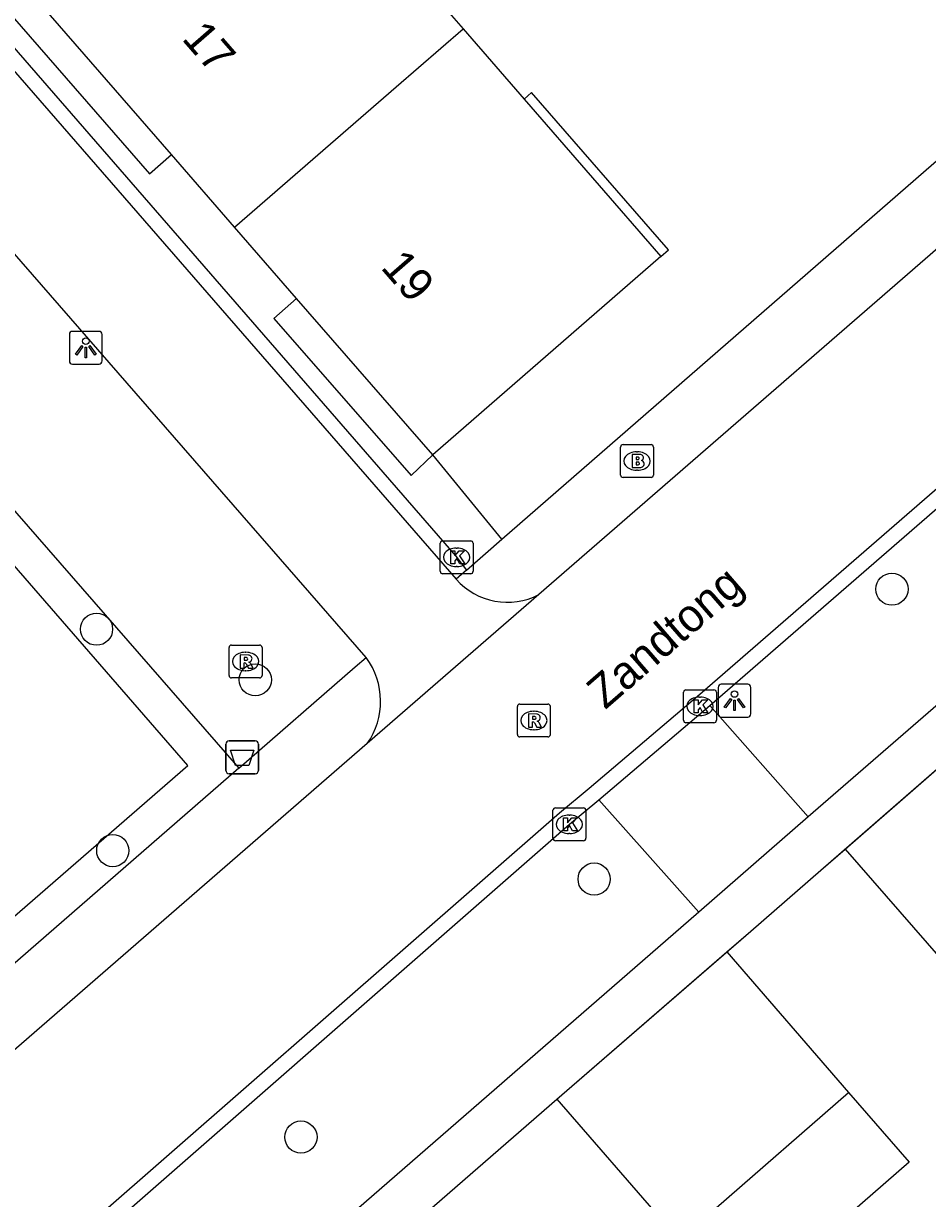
# Model space of a CAD drawing. Extents: x 155888 to 156864, y 383882 to 384671.
# Drawn here: x 156562.07 to 156589.56, y 384435.26 to 384470.98 of the extents above; entities that cross this region are included whole.
import ezdxf

# ---------------------------------------------------------------- set-up
doc = ezdxf.new("R2010")
doc.units = 0
for name, color, linetype in [('IMGEO_Afvalbak', 7, 'Continuous'), ('IMGEO_Boom', 7, 'Continuous'), ('IMGEO_Brandkraan', 7, 'Continuous'), ('IMGEO_Haag', 7, 'Continuous'), ('IMGEO_Kolk', 7, 'Continuous'), ('IMGEO_Lichtpunt', 7, 'Continuous'), ('IMGEO_Muur', 7, 'Continuous'), ('IMGEO_Openbare_ruimte_label', 7, 'Continuous'), ('IMGEO_Pand', 7, 'Continuous'), ('IMGEO_Pand_nummerreeks', 7, 'Continuous'), ('IMGEO_Pand_overbouw', 7, 'Continuous'), ('IMGEO_Rijbaan_lokaal_gesloten', 7, 'Continuous'), ('IMGEO_Rijbaan_lokaal_open', 7, 'Continuous'), ('IMGEO_Rioolput', 7, 'Continuous'), ('IMGEO_Voetpad_halfverhard', 7, 'Continuous'), ('IMGEO_Voetpad_open', 7, 'Continuous')]:
    doc.layers.add(name, color=color, linetype=linetype)

msp = doc.modelspace()

# ---------------------------------------------------------------- linework, layer by layer
at = {"layer": 'IMGEO_Afvalbak'}
for p, q in [((156568.223, 384448.274), (156568.223, 384449.074)), ((156568.223, 384449.074), (156568.223, 384448.274)), ((156568.323, 384449.174), (156569.113, 384449.174)), ((156569.113, 384449.174), (156568.323, 384449.174)), ((156569.213, 384449.074), (156569.213, 384448.274)), ((156569.213, 384448.274), (156569.213, 384449.074)), ((156569.113, 384448.174), (156568.323, 384448.174)), ((156568.323, 384448.174), (156569.113, 384448.174))]:
    msp.add_line(p, q, dxfattribs=at)
msp.add_lwpolyline([(156568.366, 384448.888), (156569.07, 384448.888), (156568.921, 384448.418), (156568.515, 384448.418), (156568.366, 384448.888)], dxfattribs=at)
for centre, start, end in [((156568.323, 384449.074), 90, 180), ((156568.323, 384449.074), 90, 180), ((156569.113, 384449.074), 0, 90), ((156569.113, 384449.074), 360, 90), ((156568.323, 384448.274), 180, 270), ((156568.323, 384448.274), 180, 270), ((156569.113, 384448.274), 270, 0), ((156569.113, 384448.274), 270, 0)]:
    msp.add_arc(centre, 0.1, start, end, dxfattribs=at)
at = {"layer": 'IMGEO_Boom'}
for centre in [(156588.479, 384453.783), (156564.291, 384452.566), (156569.117, 384451.027), (156564.783, 384445.833), (156579.422, 384444.969), (156570.506, 384437.125)]:
    msp.add_circle(centre, 0.489, dxfattribs=at)
at = {"layer": 'IMGEO_Brandkraan'}
for p, q in [((156580.226, 384457.254), (156580.226, 384458.106)), ((156580.301, 384458.18), (156581.153, 384458.18)), ((156581.227, 384458.106), (156581.227, 384457.254)), ((156580.714, 384457.96), (156580.739, 384457.96)), ((156580.737, 384457.4), (156580.712, 384457.4)), ((156581.153, 384457.18), (156580.301, 384457.18))]:
    msp.add_line(p, q, dxfattribs=at)
for points in [[(156580.226, 384457.254), (156580.226, 384458.106)], [(156580.301, 384458.18), (156581.153, 384458.18)], [(156581.227, 384458.106), (156581.227, 384457.254)], [(156580.574, 384457.88), (156580.574, 384457.48), (156580.787, 384457.48)], [(156580.805, 384457.88), (156580.574, 384457.88)], [(156580.753, 384457.799), (156580.699, 384457.799), (156580.699, 384457.723)], [(156580.699, 384457.723), (156580.752, 384457.723)], [(156580.761, 384457.647), (156580.699, 384457.647), (156580.699, 384457.566)], [(156580.699, 384457.566), (156580.761, 384457.566)], [(156581.153, 384457.18), (156580.301, 384457.18)]]:
    msp.add_lwpolyline(points, dxfattribs=at)
for centre, radius, start, end in [((156580.303, 384458.104), 0.0765, 91.552, 178.448), ((156580.303, 384458.104), 0.0765, 91.552, 178.448), ((156581.151, 384458.104), 0.0765, 1.552, 88.448), ((156581.151, 384458.104), 0.0765, 1.552, 88.448), ((156580.754, 384457.761), 0.0379, 267.8285, 90.9355), ((156580.762, 384457.606), 0.0404, 269.8759, 90.5077), ((156580.809, 384457.735), 0.145, 59.4692, 91.5367), ((156580.834, 384457.782), 0.0922, 285.5137, 58.1501), ((156580.839, 384457.59), 0.105, 301.3115, 78.989), ((156580.793, 384457.731), 0.251, 268.6676, 293.5347), ((156580.303, 384457.256), 0.0765, 181.552, 268.448), ((156580.303, 384457.256), 0.0765, 181.552, 268.448), ((156581.151, 384457.256), 0.0765, 271.552, 358.448), ((156581.151, 384457.256), 0.0765, 271.552, 358.448)]:
    msp.add_arc(centre, radius, start, end, dxfattribs=at)
for centre, major_axis, ratio, start_param, end_param in [((156580.713, 384457.68), (-0.387, 0.002), 0.722429, 4.712389, 7.853982), ((156580.738, 384457.68), (-0.39, 0.002), 0.717154, 1.570796, 4.712389)]:
    msp.add_ellipse(centre, major_axis=major_axis, ratio=ratio, start_param=start_param, end_param=end_param, dxfattribs=at)
at = {"layer": 'IMGEO_Haag'}
msp.add_lwpolyline([(156535.743, 384486.046), (156568.62, 384448.346)], dxfattribs=at)
at = {"layer": 'IMGEO_Kolk'}
for p, q in [((156574.741, 384454.327), (156574.741, 384455.179)), ((156574.816, 384455.253), (156575.668, 384455.253)), ((156575.742, 384455.179), (156575.742, 384454.327)), ((156575.229, 384455.033), (156575.254, 384455.033)), ((156575.252, 384454.473), (156575.227, 384454.473)), ((156575.668, 384454.253), (156574.816, 384454.253)), ((156582.14, 384449.796), (156582.14, 384450.648)), ((156582.215, 384450.722), (156583.067, 384450.722)), ((156582.628, 384450.502), (156582.653, 384450.502)), ((156583.141, 384450.648), (156583.141, 384449.796)), ((156582.651, 384449.942), (156582.626, 384449.942)), ((156583.067, 384449.722), (156582.215, 384449.722)), ((156578.17, 384446.209), (156578.17, 384447.061)), ((156578.245, 384447.135), (156579.097, 384447.135)), ((156579.171, 384447.061), (156579.171, 384446.209)), ((156578.658, 384446.915), (156578.683, 384446.915)), ((156578.681, 384446.355), (156578.656, 384446.355)), ((156579.097, 384446.135), (156578.245, 384446.135))]:
    msp.add_line(p, q, dxfattribs=at)
for points in [[(156574.741, 384454.327), (156574.741, 384455.179)], [(156574.816, 384455.253), (156575.668, 384455.253)], [(156575.742, 384455.179), (156575.742, 384454.327)], [(156575.062, 384454.953), (156575.185, 384454.953), (156575.185, 384454.802), (156575.315, 384454.953), (156575.479, 384454.953), (156575.333, 384454.802), (156575.486, 384454.553), (156575.334, 384454.553), (156575.249, 384454.717), (156575.185, 384454.65), (156575.185, 384454.553), (156575.062, 384454.553), (156575.062, 384454.953)], [(156575.668, 384454.253), (156574.816, 384454.253)], [(156582.14, 384449.796), (156582.14, 384450.648)], [(156582.215, 384450.722), (156583.067, 384450.722)], [(156583.141, 384450.648), (156583.141, 384449.796)], [(156582.461, 384450.422), (156582.584, 384450.422), (156582.584, 384450.271), (156582.714, 384450.422), (156582.878, 384450.422), (156582.732, 384450.271), (156582.885, 384450.022), (156582.733, 384450.022), (156582.648, 384450.186), (156582.584, 384450.119), (156582.584, 384450.022), (156582.461, 384450.022), (156582.461, 384450.422)], [(156583.067, 384449.722), (156582.215, 384449.722)], [(156578.17, 384446.209), (156578.17, 384447.061)], [(156578.245, 384447.135), (156579.097, 384447.135)], [(156579.171, 384447.061), (156579.171, 384446.209)], [(156578.491, 384446.835), (156578.614, 384446.835), (156578.614, 384446.684), (156578.744, 384446.835), (156578.908, 384446.835), (156578.762, 384446.684), (156578.915, 384446.435), (156578.763, 384446.435), (156578.678, 384446.599), (156578.614, 384446.532), (156578.614, 384446.435), (156578.491, 384446.435), (156578.491, 384446.835)], [(156579.097, 384446.135), (156578.245, 384446.135)]]:
    msp.add_lwpolyline(points, dxfattribs=at)
for centre, start, end in [((156574.818, 384455.177), 91.552, 178.448), ((156574.818, 384455.177), 91.552, 178.448), ((156575.666, 384455.177), 1.552, 88.448), ((156575.666, 384455.177), 1.552, 88.448), ((156574.818, 384454.329), 181.552, 268.448), ((156574.818, 384454.329), 181.552, 268.448), ((156575.666, 384454.329), 271.552, 358.448), ((156575.666, 384454.329), 271.552, 358.448), ((156582.217, 384450.646), 91.552, 178.448), ((156582.217, 384450.646), 91.552, 178.448), ((156583.065, 384450.646), 1.552, 88.448), ((156583.065, 384450.646), 1.552, 88.448), ((156582.217, 384449.798), 181.552, 268.448), ((156582.217, 384449.798), 181.552, 268.448), ((156583.065, 384449.798), 271.552, 358.448), ((156583.065, 384449.798), 271.552, 358.448), ((156578.247, 384447.059), 91.552, 178.448), ((156578.247, 384447.059), 91.552, 178.448), ((156579.095, 384447.059), 1.552, 88.448), ((156579.095, 384447.059), 1.552, 88.448), ((156578.247, 384446.211), 181.552, 268.448), ((156578.247, 384446.211), 181.552, 268.448), ((156579.095, 384446.211), 271.552, 358.448), ((156579.095, 384446.211), 271.552, 358.448)]:
    msp.add_arc(centre, 0.0765, start, end, dxfattribs=at)
for centre, major_axis, ratio, start_param, end_param in [((156575.228, 384454.753), (-0.387, 0.002), 0.722429, 4.712389, 7.853982), ((156575.253, 384454.753), (-0.39, 0.002), 0.717154, 1.570796, 4.712389), ((156582.627, 384450.222), (-0.387, 0.002), 0.722429, 4.712389, 7.853982), ((156582.652, 384450.222), (-0.39, 0.002), 0.717154, 1.570796, 4.712389), ((156578.657, 384446.635), (-0.387, 0.002), 0.722429, 4.712389, 7.853982), ((156578.682, 384446.635), (-0.39, 0.002), 0.717154, 1.570796, 4.712389)]:
    msp.add_ellipse(centre, major_axis=major_axis, ratio=ratio, start_param=start_param, end_param=end_param, dxfattribs=at)
at = {"layer": 'IMGEO_Lichtpunt'}
for p, q in [((156564.367, 384461.624), (156563.559, 384461.624)), ((156564.367, 384461.624), (156563.559, 384461.624)), ((156563.465, 384461.529), (156563.465, 384460.722)), ((156563.465, 384461.529), (156563.465, 384460.722)), ((156564.461, 384460.722), (156564.461, 384461.529)), ((156564.461, 384460.722), (156564.461, 384461.529)), ((156563.559, 384460.628), (156564.367, 384460.628)), ((156563.559, 384460.628), (156564.367, 384460.628)), ((156584.095, 384450.893), (156583.287, 384450.893)), ((156584.095, 384450.893), (156583.287, 384450.893)), ((156583.193, 384450.798), (156583.193, 384449.991)), ((156583.193, 384450.798), (156583.193, 384449.991)), ((156584.189, 384449.991), (156584.189, 384450.798)), ((156584.189, 384449.991), (156584.189, 384450.798)), ((156583.287, 384449.897), (156584.095, 384449.897)), ((156583.287, 384449.897), (156584.095, 384449.897))]:
    msp.add_line(p, q, dxfattribs=at)
for points in [[(156563.839, 384461.193), (156563.878, 384461.165), (156563.69, 384460.903), (156563.652, 384460.93), (156563.839, 384461.193)], [(156563.941, 384461.145), (156563.988, 384461.145), (156563.988, 384460.823), (156563.941, 384460.823), (156563.941, 384461.145)], [(156564.051, 384461.165), (156564.089, 384461.192), (156564.276, 384460.93), (156564.237, 384460.902), (156564.051, 384461.165)], [(156583.567, 384450.462), (156583.606, 384450.434), (156583.418, 384450.172), (156583.38, 384450.199), (156583.567, 384450.462)], [(156583.669, 384450.414), (156583.716, 384450.414), (156583.716, 384450.092), (156583.669, 384450.092), (156583.669, 384450.414)], [(156583.779, 384450.434), (156583.817, 384450.461), (156584.004, 384450.199), (156583.965, 384450.171), (156583.779, 384450.434)]]:
    msp.add_lwpolyline(points, dxfattribs=at)
for centre in [(156563.964, 384461.327), (156583.692, 384450.596)]:
    msp.add_circle(centre, 0.0994, dxfattribs=at)
for centre, start, end in [((156563.559, 384461.529), 90, 180), ((156563.559, 384461.529), 90, 180), ((156564.367, 384461.529), 0, 90), ((156564.367, 384461.529), 0, 90), ((156563.559, 384460.722), 180, 270), ((156563.559, 384460.722), 180, 270), ((156564.367, 384460.722), 270, 0), ((156564.367, 384460.722), 270, 360), ((156583.287, 384450.798), 90, 180), ((156583.287, 384450.798), 90, 180), ((156584.095, 384450.798), 0, 90), ((156584.095, 384450.798), 0, 90), ((156583.287, 384449.991), 180, 270), ((156583.287, 384449.991), 180, 270), ((156584.095, 384449.991), 270, 0), ((156584.095, 384449.991), 270, 360)]:
    msp.add_arc(centre, 0.0946, start, end, dxfattribs=at)
at = {"layer": 'IMGEO_Muur'}
for points in [[(156576.616, 384455.306), (156591.947, 384468.643)], [(156586.32, 384445.239), (156592.205, 384450.366)], [(156578.288, 384438.28), (156584.187, 384443.382)]]:
    msp.add_lwpolyline(points, dxfattribs=at)
at = {"layer": 'IMGEO_Pand'}
for points in [[(156569.61, 384482.388), (156571.763, 384479.912), (156569.58, 384478.015), (156569.354, 384477.818), (156573.457, 384473.1), (156575.437, 384470.823)], [(156568.487, 384464.796), (156566.57, 384467), (156562.412, 384471.781)], [(156568.487, 384464.796), (156573.397, 384469.054), (156575.437, 384470.823)], [(156575.437, 384470.823), (156577.294, 384468.687), (156581.455, 384463.903), (156574.513, 384457.866)], [(156574.513, 384457.866), (156570.373, 384462.626), (156568.487, 384464.796)], [(156583.221, 384434.873), (156583.134, 384434.973), (156587.156, 384438.481)], [(156587.156, 384438.481), (156589.004, 384436.364), (156584.981, 384432.855)], [(156566.039, 384427.636), (156578.288, 384438.28)], [(156578.288, 384438.28), (156581.566, 384434.505), (156582.095, 384433.895)]]:
    msp.add_lwpolyline(points, dxfattribs=at)
at = {"layer": 'IMGEO_Pand_overbouw'}
for points in [[(156562.412, 384471.781), (156561.725, 384471.204), (156565.902, 384466.409), (156566.57, 384467)], [(156581.455, 384463.903), (156581.681, 384464.1), (156577.52, 384468.884), (156577.294, 384468.687)], [(156570.373, 384462.626), (156569.68, 384462.019), (156573.862, 384457.245), (156574.513, 384457.866)]]:
    msp.add_lwpolyline(points, close=True, dxfattribs=at)
at = {"layer": 'IMGEO_Rijbaan_lokaal_gesloten'}
for points in [[(156651.437, 384517.768), (156635.958, 384504.192), (156631.134, 384500), (156593.487, 384467.289), (156577.744, 384453.62)], [(156532.718, 384407.227), (156535.755, 384409.872), (156541.065, 384414.476), (156553.428, 384425.242), (156554.199, 384425.889), (156556.634, 384427.993), (156558.595, 384429.695), (156561.013, 384431.799), (156561.818, 384432.506), (156578.374, 384446.985), (156579.274, 384447.734), (156582.636, 384450.593), (156600.213, 384465.85), (156600.98, 384466.526), (156603.356, 384468.573), (156605.316, 384470.305), (156607.771, 384472.443), (156608.606, 384473.149), (156629.369, 384491.187), (156639.517, 384500), (156652.137, 384510.96), (156653.714, 384512.362), (156654.15, 384512.714), (156654.284, 384512.822)], [(156542.387, 384491.846), (156575.225, 384454.088)], [(156572.488, 384451.702), (156539.631, 384489.41)], [(156577.744, 384453.62), (156572.523, 384449.087)], [(156572.523, 384449.087), (156540.59, 384421.361)]]:
    msp.add_lwpolyline(points, dxfattribs=at)
for centre, radius, start, end in [((156576.784, 384455.465), 2.08, 221.4511, 297.4992), ((156570.694, 384450.37), 2.235, 324.952, 36.5817)]:
    msp.add_arc(centre, radius, start, end, dxfattribs=at)
at = {"layer": 'IMGEO_Rijbaan_lokaal_open'}
for points in [[(156542.736, 384492.154), (156575.214, 384454.792), (156575.541, 384454.364)], [(156582.936, 384450.244), (156600.516, 384465.504)], [(156575.541, 384454.364), (156575.225, 384454.088)], [(156579.57, 384447.382), (156582.936, 384450.244)], [(156585.936, 384446.858), (156582.936, 384450.244)], [(156562.121, 384432.16), (156578.673, 384446.635), (156579.57, 384447.382)], [(156579.57, 384447.382), (156582.606, 384443.964)], [(156585.936, 384446.858), (156582.606, 384443.964)], [(156583.461, 384442.754), (156584.187, 384443.382), (156586.32, 384445.239), (156587.059, 384445.882)], [(156587.059, 384445.882), (156590.799, 384441.589)], [(156583.461, 384442.754), (156587.156, 384438.481)]]:
    msp.add_lwpolyline(points, dxfattribs=at)
at = {"layer": 'IMGEO_Rioolput'}
for p, q in [((156568.321, 384451.158), (156568.321, 384452.01)), ((156568.396, 384452.084), (156569.248, 384452.084)), ((156569.322, 384452.01), (156569.322, 384451.158)), ((156568.809, 384451.864), (156568.834, 384451.864)), ((156568.832, 384451.304), (156568.807, 384451.304)), ((156569.248, 384451.084), (156568.396, 384451.084)), ((156577.089, 384449.364), (156577.089, 384450.216)), ((156577.164, 384450.29), (156578.016, 384450.29)), ((156578.09, 384450.216), (156578.09, 384449.364)), ((156577.577, 384450.07), (156577.602, 384450.07)), ((156577.6, 384449.51), (156577.575, 384449.51)), ((156578.016, 384449.29), (156577.164, 384449.29))]:
    msp.add_line(p, q, dxfattribs=at)
for points in [[(156568.321, 384451.158), (156568.321, 384452.01)], [(156568.396, 384452.084), (156569.248, 384452.084)], [(156569.322, 384452.01), (156569.322, 384451.158)], [(156568.91, 384451.782), (156568.658, 384451.784), (156568.658, 384451.384)], [(156568.836, 384451.703), (156568.782, 384451.703), (156568.782, 384451.622)], [(156568.782, 384451.622), (156568.834, 384451.622)], [(156568.658, 384451.384), (156568.782, 384451.384), (156568.782, 384451.546), (156568.793, 384451.546)], [(156568.84, 384451.517), (156568.911, 384451.384), (156569.051, 384451.384), (156568.986, 384451.51)], [(156569.248, 384451.084), (156568.396, 384451.084)], [(156577.089, 384449.364), (156577.089, 384450.216)], [(156577.164, 384450.29), (156578.016, 384450.29)], [(156578.09, 384450.216), (156578.09, 384449.364)], [(156577.678, 384449.988), (156577.426, 384449.99), (156577.426, 384449.59)], [(156577.604, 384449.909), (156577.55, 384449.909), (156577.55, 384449.828)], [(156577.55, 384449.828), (156577.602, 384449.828)], [(156577.426, 384449.59), (156577.55, 384449.59), (156577.55, 384449.752), (156577.561, 384449.752)], [(156577.608, 384449.723), (156577.679, 384449.59), (156577.819, 384449.59), (156577.754, 384449.716)], [(156578.016, 384449.29), (156577.164, 384449.29)]]:
    msp.add_lwpolyline(points, dxfattribs=at)
for centre, radius, start, end in [((156568.398, 384452.008), 0.0765, 91.552, 178.448), ((156568.398, 384452.008), 0.0765, 91.552, 178.448), ((156569.246, 384452.008), 0.0765, 1.552, 88.448), ((156569.246, 384452.008), 0.0765, 1.552, 88.448), ((156568.818, 384451.811), 0.19, 274.7715, 282.9687), ((156568.842, 384451.607), 0.0964, 77.0061, 93.1865), ((156568.856, 384451.664), 0.0378, 276.6634, 79.6772), ((156568.909, 384451.672), 0.109, 350.3612, 89.416), ((156568.907, 384451.672), 0.112, 277.5842, 350.9817), ((156568.792, 384451.493), 0.0533, 26.0293, 88.6989), ((156568.891, 384451.457), 0.108, 29.5134, 73.7905), ((156568.398, 384451.16), 0.0765, 181.552, 268.448), ((156568.398, 384451.16), 0.0765, 181.552, 268.448), ((156569.246, 384451.16), 0.0765, 271.552, 358.448), ((156569.246, 384451.16), 0.0765, 271.552, 358.448), ((156577.166, 384450.214), 0.0765, 91.552, 178.448), ((156577.166, 384450.214), 0.0765, 91.552, 178.448), ((156578.014, 384450.214), 0.0765, 1.552, 88.448), ((156578.014, 384450.214), 0.0765, 1.552, 88.448), ((156577.586, 384450.017), 0.19, 274.7715, 282.9687), ((156577.61, 384449.813), 0.0964, 77.0061, 93.1865), ((156577.624, 384449.87), 0.0378, 276.6634, 79.6772), ((156577.677, 384449.878), 0.109, 350.3612, 89.416), ((156577.675, 384449.878), 0.112, 277.5842, 350.9817), ((156577.56, 384449.699), 0.0533, 26.0293, 88.6989), ((156577.659, 384449.663), 0.108, 29.5134, 73.7905), ((156577.166, 384449.366), 0.0765, 181.552, 268.448), ((156577.166, 384449.366), 0.0765, 181.552, 268.448), ((156578.014, 384449.366), 0.0765, 271.552, 358.448), ((156578.014, 384449.366), 0.0765, 271.552, 358.448)]:
    msp.add_arc(centre, radius, start, end, dxfattribs=at)
for centre, major_axis, ratio, start_param, end_param in [((156568.808, 384451.584), (-0.387, 0.002), 0.722429, 4.712389, 7.853982), ((156568.833, 384451.584), (-0.39, 0.002), 0.717154, 1.570796, 4.712389), ((156577.576, 384449.79), (-0.387, 0.002), 0.722429, 4.712389, 7.853982), ((156577.601, 384449.79), (-0.39, 0.002), 0.717154, 1.570796, 4.712389)]:
    msp.add_ellipse(centre, major_axis=major_axis, ratio=ratio, start_param=start_param, end_param=end_param, dxfattribs=at)
at = {"layer": 'IMGEO_Voetpad_halfverhard'}
msp.add_lwpolyline([(156552.965, 384436.174), (156567.069, 384448.422), (156547.466, 384470.983)], dxfattribs=at)
at = {"layer": 'IMGEO_Voetpad_open'}
for points in [[(156576.616, 384455.306), (156591.947, 384468.643), (156628.102, 384500), (156632.896, 384504.158)], [(156603.499, 384462.086), (156585.936, 384446.858)], [(156576.616, 384455.306), (156574.513, 384457.866)], [(156575.541, 384454.364), (156576.616, 384455.306)], [(156568.62, 384448.346), (156572.16, 384451.425), (156572.488, 384451.702)], [(156587.059, 384445.882), (156592.205, 384450.366)], [(156568.62, 384448.346), (156553.686, 384435.355), (156552.965, 384436.174)], [(156582.606, 384443.964), (156565.105, 384428.752)], [(156578.288, 384438.28), (156583.461, 384442.754)]]:
    msp.add_lwpolyline(points, dxfattribs=at)

# ---------------------------------------------------------------- texts
at = {"layer": 'IMGEO_Openbare_ruimte_label'}
msp.add_text('Zandtong', height=1, rotation=40.9433, dxfattribs=at).set_placement((156579.758, 384450.104))
at = {"layer": 'IMGEO_Pand_nummerreeks'}
for s, p in [('17', (156566.856, 384470.511)), ('19', (156572.906, 384463.554))]:
    msp.add_text(s, height=1, rotation=311.0114, dxfattribs=at).set_placement(p)

doc.saveas('drawing.dxf')
